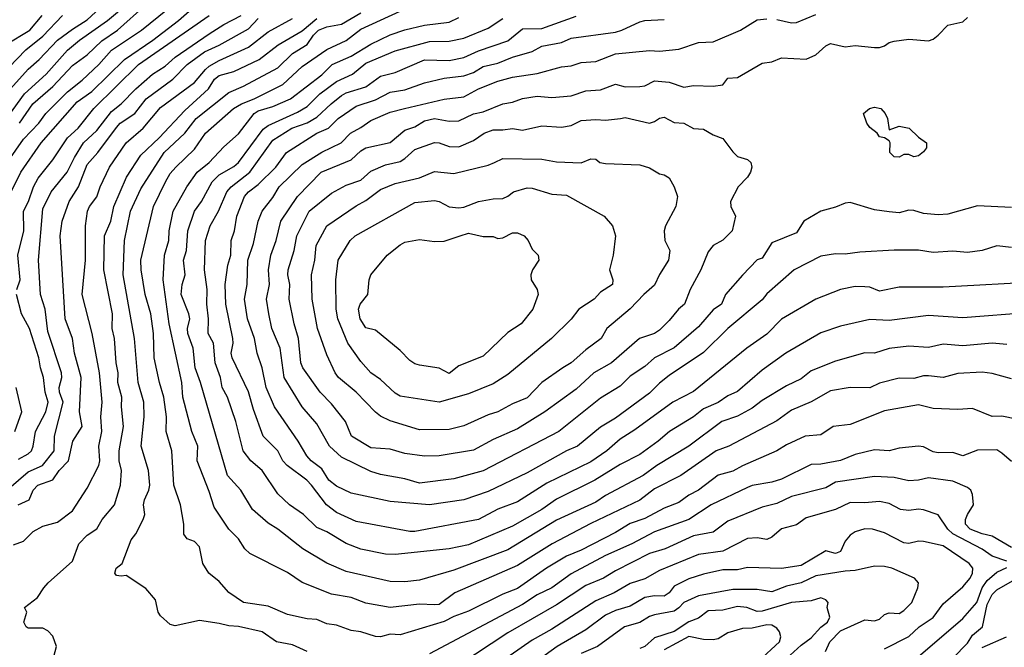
# Model space of a CAD drawing. Header units: metres. Extents: x -46681 to -43747, y -240911 to -237677.
# Tile 973 of 1056: x -44518 to -44417, y -238594 to -238529. Entities that reach past the tile are written whole.
import ezdxf

# ---------------------------------------------------------------- set-up
doc = ezdxf.new("R2010")
doc.units = ezdxf.units.M
doc.layers.add('CONTOUR_INDEX', color=1, linetype='Continuous')
doc.layers.add('CONTOUR_INTER', color=3, linetype='Continuous')

msp = doc.modelspace()

# ---------------------------------------------------------------- linework, layer by layer
at = {"layer": 'CONTOUR_INDEX'}
for points, elevation in [([(-44518.85, -238547.02), (-44517.88, -238545.02), (-44515.78, -238542.02), (-44512.1, -238537.84), (-44510.6, -238536.77), (-44507.28, -238533.52), (-44504.37, -238531.52), (-44501.76, -238529.52), (-44500.1, -238528.07)], 100), ([(-44519.1, -238534.31), (-44517.36, -238532.52), (-44515.6, -238531.13), (-44513.59, -238529.02)], 95), ([(-44414.6, -238559.37), (-44421.6, -238559.9), (-44425.1, -238559.66), (-44429.1, -238560.2), (-44431.1, -238560.07), (-44434.1, -238560.77), (-44436.1, -238561.46), (-44439.68, -238563.52), (-44442.1, -238565.27), (-44444.6, -238567.44), (-44445.6, -238567.88), (-44446.6, -238568.56), (-44448.1, -238569.23), (-44449.12, -238570.02), (-44451.58, -238571.52), (-44452.72, -238572.52), (-44454.6, -238573.87), (-44456.6, -238574.91), (-44459.21, -238576.52), (-44463.1, -238578.46), (-44464.6, -238579.52), (-44467.6, -238581.21), (-44472.1, -238583.13), (-44474.1, -238583.52), (-44479.6, -238584.1), (-44480.6, -238584.07), (-44483.1, -238583.58), (-44484.6, -238583), (-44486.6, -238581.79), (-44487.6, -238581.34), (-44488.97, -238580.02), (-44490.42, -238579.02), (-44491.6, -238577.92), (-44493.21, -238575.52), (-44494.36, -238574.52), (-44495.15, -238573.52), (-44495.88, -238570.52), (-44496.73, -238568.02), (-44497.27, -238567.02), (-44497.45, -238566.02), (-44498.01, -238564.52), (-44498.17, -238562.52), (-44498.71, -238561.52), (-44498.69, -238560.02), (-44498.86, -238558.52), (-44498.81, -238557.02), (-44499.09, -238555.02), (-44499, -238552.02), (-44498.5, -238550.52), (-44497.65, -238549.02), (-44496.82, -238547.02), (-44496.38, -238546.52), (-44494.45, -238545.02), (-44492.1, -238541.74), (-44490.18, -238540.52), (-44488.6, -238539.99), (-44487.6, -238539.41), (-44486.16, -238538.02), (-44485.1, -238537.2), (-44484.6, -238536.91), (-44482.6, -238536.31), (-44481.1, -238535.22), (-44479.6, -238534.84), (-44476.6, -238533.53), (-44474.1, -238533.59), (-44472.6, -238533.3), (-44471.1, -238532.63), (-44468.1, -238531.58), (-44466.6, -238530.38), (-44464.6, -238530.32), (-44461.1, -238529.06)], 110), ([(-44514.49, -238594.52), (-44514.23, -238593.52), (-44514.6, -238592.47), (-44515.1, -238591.91), (-44515.6, -238591.63), (-44517.1, -238591.63), (-44517.32, -238591.52), (-44517.57, -238591.02), (-44517.25, -238590.02), (-44517.5, -238589.52), (-44516.15, -238588.52), (-44515.52, -238587.52), (-44515.06, -238587.02), (-44512.6, -238584.79), (-44511.93, -238583.02), (-44511.1, -238582.13), (-44510.1, -238581.49), (-44509.54, -238580.52), (-44508.3, -238579.02), (-44507.69, -238577.02), (-44507.59, -238575.52), (-44507.8, -238574.52), (-44507.83, -238573.52), (-44507.36, -238571.02), (-44507.56, -238569.02), (-44507.53, -238568.02), (-44507.94, -238566.52), (-44507.9, -238565.52), (-44508.11, -238564.52), (-44508.3, -238562.02), (-44508.54, -238561.02), (-44508.5, -238559.52), (-44509.38, -238555.02), (-44509.31, -238551.52), (-44508.67, -238550.02), (-44508.35, -238548.52), (-44507.07, -238545.52), (-44505.6, -238543.29), (-44503.74, -238541.52), (-44501.1, -238538.71), (-44498.69, -238536.52), (-44498.07, -238535.52), (-44497.6, -238535.15), (-44496.1, -238534.73), (-44493.5, -238533.52), (-44491.56, -238532.02), (-44489.1, -238530.57), (-44487.6, -238529.3)], 105), ([(-44469.45, -238544.02), (-44468.6, -238543.61), (-44464.6, -238543.68), (-44463.1, -238543.95), (-44460.6, -238544.06), (-44459.6, -238543.65), (-44459.1, -238543.68), (-44458.67, -238544.02), (-44458.1, -238544.15), (-44454.6, -238544.27), (-44453.6, -238544.58), (-44452.6, -238545.18), (-44452.1, -238545.29), (-44451.6, -238545.6), (-44451.08, -238546.52), (-44450.76, -238547.52), (-44450.92, -238548.52), (-44451.98, -238550.52), (-44452.1, -238551.02), (-44452.03, -238552.02), (-44451.52, -238553.02), (-44451.68, -238554.02), (-44452.6, -238555.48), (-44453.1, -238556.58), (-44454.2, -238557.52), (-44455.6, -238559.01), (-44457.96, -238561.02), (-44458.54, -238562.02), (-44460.1, -238563.18), (-44461.6, -238564.53), (-44462.48, -238565.02), (-44464.6, -238566.54), (-44466.1, -238568.09), (-44467.6, -238568.7), (-44469.1, -238569.52), (-44470.1, -238569.84), (-44472.6, -238570.97), (-44474.1, -238571.32), (-44477.1, -238571.36), (-44480.1, -238570.46), (-44481.1, -238569.96), (-44481.6, -238569.57), (-44483.59, -238567.52), (-44485.38, -238566.02), (-44485.75, -238565.52), (-44486.6, -238563.69), (-44487.54, -238561.02), (-44488.1, -238558.02), (-44488.17, -238555.52), (-44487.82, -238554.02), (-44487.68, -238552.52), (-44486.6, -238550.51), (-44483.6, -238548.45), (-44482.6, -238547.93), (-44481.1, -238546.8), (-44479.6, -238546.18), (-44477.1, -238545.61), (-44475.6, -238544.97), (-44473.6, -238545.16), (-44470.1, -238544.32), (-44469.45, -238544.02)], 115), ([(-44518.49, -238571.52), (-44517.75, -238569.52), (-44518.34, -238567.02)], 100), ([(-44416.6, -238583.41), (-44418.6, -238582.22), (-44419.6, -238582), (-44420.83, -238581.52), (-44421.32, -238581.02), (-44421.3, -238580.52), (-44421.1, -238580.02), (-44420.49, -238579.02), (-44420.6, -238577.98), (-44420.76, -238577.52), (-44421.1, -238577.25), (-44422.6, -238576.61), (-44425.1, -238576.26), (-44426.1, -238576.51), (-44427.1, -238576.57), (-44428.6, -238576.23), (-44430.6, -238576.15), (-44434.6, -238576.72), (-44435.6, -238577.3), (-44439.1, -238578.18), (-44440.6, -238578.89), (-44442.1, -238579.28), (-44445.6, -238580.7), (-44447.1, -238581.84), (-44449.1, -238582.19), (-44452, -238583.52), (-44453.6, -238584.02), (-44457.1, -238585.77), (-44458.3, -238586.52), (-44460.1, -238587.29), (-44463.1, -238589.27), (-44468.1, -238592.13), (-44473.1, -238595.43)], 105), ([(-44422.6, -238594.7), (-44421.1, -238593.17), (-44420.6, -238592.36), (-44419.58, -238591.52), (-44419.1, -238589.22), (-44418.6, -238588.19), (-44418.1, -238587.72), (-44416.02, -238586.52)], 105), ([(-44442.47, -238595.02), (-44440.31, -238593.02), (-44440.17, -238592.52), (-44440.31, -238592.02), (-44440.6, -238591.63), (-44441.1, -238591.35), (-44441.6, -238591.31), (-44443.1, -238591.64), (-44444.1, -238591.67), (-44445.6, -238592.13), (-44446.6, -238592.72), (-44447.1, -238592.82), (-44448.1, -238592.81), (-44449.6, -238592.48), (-44452.1, -238593.84)], 100)]:
    msp.add_lwpolyline(points, dxfattribs=dict(at, elevation=elevation))
at = {"layer": 'CONTOUR_INTER'}
for points, elevation in [([(-44519.94, -238545.02), (-44517.6, -238541.64), (-44516.03, -238540.02), (-44515.32, -238539.02), (-44513.1, -238536.82), (-44511.6, -238535.61), (-44509.9, -238534.02), (-44508.6, -238532.54), (-44505.53, -238530.52), (-44501.1, -238526.91)], 99), ([(-44519.84, -238537.52), (-44517.1, -238534.49), (-44515.98, -238533.52), (-44514.1, -238531.54), (-44512.6, -238530.39), (-44511.1, -238529.45), (-44508.1, -238526.65)], 96), ([(-44519.1, -238539.22), (-44517.48, -238537.02), (-44515.29, -238535.02), (-44513.1, -238532.54), (-44511.86, -238531.52), (-44508.99, -238529.52), (-44506.6, -238527.52)], 97), ([(-44518, -238540.02), (-44516.64, -238538.02), (-44514.6, -238536.25), (-44512.6, -238534.13), (-44511.09, -238533.02), (-44509.6, -238531.59), (-44507.97, -238530.52), (-44505.1, -238527.92)], 98), ([(-44519.42, -238532.02), (-44516.95, -238530.52), (-44515.67, -238529.02)], 94), ([(-44519.1, -238577.35), (-44517.1, -238575.66), (-44515.66, -238575.02), (-44514.46, -238573.52), (-44514.43, -238572.02), (-44513.55, -238568.52), (-44513.92, -238567.52), (-44513.95, -238567.02), (-44513.69, -238566.02), (-44513.71, -238565.52), (-44515.1, -238561.32), (-44515.37, -238559.02), (-44515.84, -238557.52), (-44516.07, -238554.02), (-44515.6, -238548.77), (-44514.78, -238547.02), (-44513.12, -238545.02), (-44512.39, -238543.52), (-44511.47, -238542.02), (-44510.1, -238540.78), (-44508.6, -238538.81), (-44507.6, -238538.04), (-44506.1, -238536.49), (-44504.42, -238535.02), (-44503.1, -238534.2), (-44502.1, -238533.25), (-44498.6, -238530.87), (-44497.1, -238529.91), (-44495.35, -238529.02)], 102), ([(-44518.27, -238557.02), (-44517.94, -238556.02), (-44518.16, -238553.52), (-44517.55, -238551.02), (-44517.59, -238549.02), (-44517.08, -238548.02), (-44516.58, -238546.52), (-44516.1, -238545.65), (-44514.6, -238543.77), (-44513.1, -238541.51), (-44512.01, -238540.52), (-44510.39, -238538.52), (-44505.84, -238534.02), (-44498.62, -238529.02)], 101), ([(-44488.6, -238594.02), (-44490.1, -238593.34), (-44491.74, -238593.02), (-44493.21, -238592.02), (-44495.6, -238591.46), (-44496.6, -238591.41), (-44497.6, -238591.15), (-44499.6, -238590.86), (-44502.1, -238591.39), (-44502.6, -238591.28), (-44503.6, -238590.39), (-44503.84, -238590.02), (-44504.1, -238588.75), (-44505.1, -238587.57), (-44507.1, -238586.26), (-44507.6, -238586.34), (-44508.1, -238586.25), (-44508.25, -238586.02), (-44508.12, -238585.52), (-44507.5, -238585.02), (-44506.6, -238582.62), (-44506.1, -238582.01), (-44505.37, -238580.52), (-44505.19, -238580.02), (-44505.31, -238579.02), (-44505.23, -238578.52), (-44504.77, -238577.52), (-44504.68, -238577.02), (-44504.82, -238575.52), (-44505.55, -238573.02), (-44505.26, -238570.02), (-44505.29, -238568.52), (-44505.87, -238566.52), (-44506.26, -238562.02), (-44507.4, -238555.52), (-44507.26, -238552.02), (-44506.64, -238549.02), (-44505.6, -238546.71), (-44503.22, -238543.02), (-44501.1, -238541.05), (-44499.95, -238539.52), (-44496.6, -238536.87), (-44495.1, -238536.23), (-44491.6, -238534.35), (-44490.1, -238532.88), (-44488.6, -238531.98), (-44487.94, -238531.02), (-44487.43, -238530.52), (-44486.6, -238530.18), (-44485.1, -238529.88), (-44483.1, -238528.75)], 106), ([(-44416.1, -238570.28), (-44417.6, -238569.98), (-44418.6, -238569.99), (-44420.6, -238569.2), (-44422.1, -238569.28), (-44424.6, -238569.18), (-44426.1, -238568.81), (-44429.6, -238569.41), (-44433.1, -238570.81), (-44434.82, -238571.02), (-44436.1, -238571.89), (-44437.69, -238572.02), (-44439.6, -238572.91), (-44440.58, -238573.52), (-44444.1, -238575.03), (-44445.1, -238575.6), (-44446.6, -238576), (-44448.6, -238577.52), (-44449.6, -238578.04), (-44450.6, -238578.79), (-44452.1, -238579.38), (-44454.1, -238580.43), (-44455.6, -238580.95), (-44457.1, -238581.86), (-44460.6, -238583.67), (-44462.1, -238584.28), (-44464.14, -238585.52), (-44467.1, -238587.58), (-44468.6, -238588.16), (-44472.1, -238589.9), (-44473.6, -238590.43), (-44474.6, -238590.95), (-44479.1, -238592.31), (-44480.1, -238592.27), (-44481.1, -238592.51), (-44481.6, -238592.5), (-44483.1, -238592), (-44484.1, -238591.89), (-44485.6, -238591.32), (-44486.6, -238591.18), (-44487.6, -238590.75), (-44488.6, -238590.68), (-44490.6, -238590.24), (-44492.6, -238589.4), (-44495.1, -238589), (-44496.6, -238587.98), (-44497.6, -238586.86), (-44498.64, -238586.02), (-44499.26, -238585.02), (-44499.6, -238583.31), (-44500.1, -238582.78), (-44500.87, -238582.52), (-44501.19, -238582.02), (-44501.19, -238581.02), (-44501.55, -238579.02), (-44502.21, -238577.02), (-44502.44, -238573.52), (-44503, -238571.52), (-44502.97, -238570.02), (-44503.26, -238568.02), (-44503.7, -238566.52), (-44504.22, -238564.02), (-44504.29, -238561.52), (-44504.59, -238559.52), (-44505.17, -238557.52), (-44505.58, -238555.02), (-44505.61, -238554.02), (-44504.3, -238548.52), (-44503.09, -238546.02), (-44502.6, -238545.16), (-44502.03, -238544.52), (-44500.1, -238542.66), (-44498.98, -238541.02), (-44496.12, -238538.52), (-44495.32, -238538.02), (-44494.03, -238537.52), (-44491.1, -238536.05), (-44489.1, -238534.23), (-44486.6, -238532.47), (-44484.6, -238531.55), (-44483.1, -238530.42), (-44479.1, -238528.55)], 107), ([(-44416.6, -238566.14), (-44418.6, -238565.61), (-44419.6, -238565.48), (-44422.1, -238565.62), (-44423.6, -238566.03), (-44425.1, -238565.83), (-44425.6, -238565.83), (-44426.6, -238566.11), (-44428.1, -238566.07), (-44430.1, -238566.58), (-44431.1, -238567.07), (-44433.1, -238567.04), (-44435.1, -238567.38), (-44437.1, -238568.51), (-44439.1, -238569.37), (-44440.6, -238570.43), (-44445.49, -238573.02), (-44446.78, -238573.52), (-44450.39, -238576.02), (-44453.1, -238577.41), (-44454.6, -238578.54), (-44459.6, -238580.93), (-44463.54, -238583.02), (-44467.1, -238585.23), (-44473.51, -238588.02), (-44475.1, -238589.21), (-44475.6, -238589.27), (-44477.1, -238589.19), (-44480.1, -238589.52), (-44482.6, -238589.08), (-44484.1, -238588.51), (-44486.1, -238588.18), (-44489.1, -238586.96), (-44490.6, -238585.94), (-44494.45, -238584.02), (-44494.97, -238583.52), (-44495.62, -238582.52), (-44496.6, -238581.52), (-44498.1, -238579.28), (-44498.6, -238577.66), (-44499.83, -238574.52), (-44499.78, -238573.02), (-44500.37, -238571.52), (-44501.3, -238568.02), (-44501.42, -238566.52), (-44502.7, -238560.52), (-44503.32, -238556.02), (-44503.18, -238553.52), (-44502.74, -238552.02), (-44502.69, -238551.02), (-44502.3, -238549.02), (-44500.91, -238546.52), (-44499.84, -238545.02), (-44498.63, -238544.02), (-44497.1, -238542.42), (-44495.6, -238541.12), (-44494.02, -238539.02), (-44493.6, -238538.75), (-44492.1, -238538.31), (-44490.3, -238537.52), (-44487.1, -238535.06), (-44486.04, -238534.02), (-44484.1, -238533.17), (-44482.1, -238531.93), (-44480.1, -238531), (-44478.6, -238530.48), (-44476.6, -238530), (-44474.1, -238529.68), (-44473.1, -238529.22)], 108), ([(-44416.6, -238548.65), (-44420.1, -238548.48), (-44423.1, -238549.3), (-44424.1, -238549.39), (-44425.6, -238549.24), (-44426.6, -238548.93), (-44427.1, -238548.91), (-44428.1, -238549.17), (-44429.1, -238549.09), (-44430.6, -238548.86), (-44433.1, -238548.13), (-44433.6, -238548.18), (-44434.6, -238548.61), (-44436.11, -238549.02), (-44437.82, -238550.02), (-44438.6, -238551.22), (-44441.1, -238552.26), (-44442.1, -238553.82), (-44442.6, -238554), (-44444.1, -238555.56), (-44445.85, -238557.52), (-44446.26, -238558.52), (-44447.1, -238559.08), (-44448.6, -238560.84), (-44451.1, -238562.99), (-44453.1, -238564.01), (-44454.1, -238564.89), (-44455.6, -238565.89), (-44456.6, -238566.89), (-44458.6, -238568.13), (-44462.87, -238571.52), (-44470.6, -238575.55), (-44473.6, -238576.36), (-44477.1, -238576.82), (-44478.6, -238576.38), (-44481.1, -238575.94), (-44482.1, -238575.63), (-44485.1, -238574.16), (-44486.31, -238573.02), (-44487.6, -238570.76), (-44489.1, -238569.01), (-44490.95, -238566.02), (-44491.35, -238563.02), (-44492.2, -238561.02), (-44492.52, -238559.52), (-44492.76, -238558.02), (-44492.45, -238556.52), (-44492.54, -238555.02), (-44492.3, -238553.52), (-44491.78, -238552.02), (-44491.29, -238550.02), (-44489.6, -238547.52), (-44487.16, -238545.02), (-44484.1, -238543.75), (-44483.1, -238542.83), (-44482.6, -238542.54), (-44480.1, -238541.98), (-44478.6, -238540.73), (-44477.6, -238540.38), (-44476.6, -238539.77), (-44475.6, -238539.53), (-44474.1, -238539.81), (-44473.1, -238539.77), (-44471.6, -238539.05), (-44470.6, -238538.85), (-44468.6, -238538.03), (-44467.6, -238537.85), (-44466.6, -238537.5), (-44465.1, -238537.27), (-44463.6, -238537.4), (-44461.6, -238537.22), (-44460.1, -238536.71), (-44458.6, -238536.59), (-44457.1, -238536.03), (-44456.1, -238536.29), (-44454.6, -238536.25), (-44454.1, -238536.19), (-44453.1, -238535.69), (-44451.6, -238535.83), (-44450.1, -238536.35), (-44449.1, -238536.15), (-44447.1, -238536.22), (-44446.1, -238536.1), (-44445.6, -238535.42), (-44444.6, -238535.36), (-44442.1, -238533.88), (-44441.1, -238533.74), (-44440.1, -238533.32), (-44437.6, -238533.46), (-44436.6, -238533.04), (-44435.6, -238532.11), (-44435.1, -238531.86), (-44433.6, -238532.2), (-44432.6, -238532.07), (-44430.6, -238532.29), (-44430.1, -238532.28), (-44429.6, -238532.11), (-44429.1, -238531.75), (-44428.6, -238531.62), (-44427.1, -238531.42), (-44425.1, -238531.61), (-44424.6, -238531.43), (-44424.1, -238531.03), (-44423.1, -238529.98), (-44421.6, -238529.66), (-44421.1, -238529.22)], 113), ([(-44440.6, -238529.42), (-44439.1, -238529.76), (-44438.6, -238529.71), (-44436.6, -238528.91)], 112), ([(-44518.6, -238583.12), (-44517.6, -238582.75), (-44516.6, -238581.77), (-44515.6, -238581.21), (-44514.1, -238580.8), (-44512.6, -238579.63), (-44511.1, -238577.33), (-44509.9, -238575.02), (-44509.8, -238574.52), (-44509.89, -238573.02), (-44509.6, -238571.52), (-44509.69, -238570.02), (-44509.56, -238568.52), (-44509.84, -238565.52), (-44510.57, -238561.52), (-44511.6, -238557.52), (-44511.25, -238554.02), (-44511.24, -238550.52), (-44511.05, -238549.02), (-44510.85, -238548.52), (-44510.1, -238547.53), (-44509.75, -238546.52), (-44508.79, -238544.52), (-44507.09, -238542.02), (-44505.37, -238540.52), (-44503.6, -238538.42), (-44500.1, -238535.86), (-44499, -238534.52), (-44498.6, -238534.2), (-44497.6, -238533.59), (-44494.6, -238532.25), (-44492.6, -238530.69), (-44490.1, -238529.3)], 104), ([(-44518.13, -238579.02), (-44517.01, -238578.52), (-44516.59, -238577.52), (-44516.14, -238577.02), (-44514.6, -238576.46), (-44513.93, -238575.52), (-44513, -238574.52), (-44512.56, -238572.52), (-44511.6, -238571.02), (-44511.87, -238569.52), (-44511.7, -238566.02), (-44512.38, -238563.52), (-44512.58, -238562.02), (-44513.32, -238560.02), (-44513.86, -238551.52), (-44513.65, -238550.02), (-44512.92, -238548.02), (-44511.98, -238546.52), (-44511.1, -238544.25), (-44509.98, -238543.02), (-44508.1, -238540.44), (-44507.72, -238540.02), (-44506.21, -238539.02), (-44505.04, -238537.52), (-44502.34, -238535.52), (-44500.85, -238534.02), (-44499.1, -238532.73), (-44497.6, -238532.05), (-44494.6, -238530.38), (-44493.6, -238529.31)], 103), ([(-44417.1, -238562.65), (-44418.6, -238562.51), (-44421.6, -238562.77), (-44423.6, -238562.62), (-44425.1, -238562.94), (-44427.1, -238562.8), (-44429.1, -238563.06), (-44430.6, -238563.52), (-44431.6, -238563.5), (-44434.6, -238564.35), (-44437.1, -238565.32), (-44438.1, -238566.16), (-44439.6, -238566.87), (-44442.1, -238568.38), (-44443.1, -238569.15), (-44444.6, -238569.97), (-44446.21, -238570.52), (-44449.6, -238573.05), (-44452.86, -238575.02), (-44454.25, -238576.02), (-44458.1, -238578.07), (-44459.1, -238578.76), (-44463.1, -238580.59), (-44468.1, -238583.64), (-44473.6, -238585.71), (-44477.1, -238586.73), (-44478.6, -238586.89), (-44480.1, -238586.87), (-44484.6, -238585.85), (-44486.6, -238585.01), (-44489.04, -238583.52), (-44491.58, -238581.52), (-44492.6, -238580.9), (-44494.19, -238579.52), (-44495.38, -238577.52), (-44496.73, -238576.02), (-44499.49, -238566.52), (-44500.03, -238565.02), (-44500.26, -238563.02), (-44500.79, -238561.52), (-44500.82, -238561.02), (-44500.6, -238560.02), (-44500.68, -238559.52), (-44501.48, -238557.52), (-44501.38, -238556.52), (-44501.07, -238555.52), (-44501.24, -238554.02), (-44500.93, -238553.02), (-44500.81, -238551.02), (-44500.11, -238549.02), (-44499.39, -238548.02), (-44498.31, -238546.02), (-44497.6, -238545.3), (-44496.1, -238544.46), (-44495.6, -238544.04), (-44493.1, -238540.64), (-44492.6, -238540.24), (-44489.6, -238538.89), (-44488.6, -238538.3), (-44487.31, -238537.02), (-44485.6, -238535.75), (-44483.98, -238535.02), (-44482.6, -238533.89), (-44479.6, -238532.62), (-44476.1, -238531.65), (-44474.1, -238531.62), (-44472.6, -238531.32), (-44470.1, -238530.29), (-44468.6, -238529.32)], 109), ([(-44413.6, -238556.23), (-44423.6, -238556.78), (-44428.1, -238556.77), (-44430.1, -238557.18), (-44431.1, -238556.79), (-44431.6, -238556.74), (-44432.6, -238556.72), (-44434.1, -238557.03), (-44436.6, -238558.01), (-44440.1, -238560.04), (-44441.6, -238561.6), (-44443.65, -238563.02), (-44449.1, -238567.43), (-44451.23, -238568.52), (-44455.1, -238571.37), (-44456.6, -238572.33), (-44457.98, -238573.52), (-44459.6, -238574.62), (-44464.1, -238576.82), (-44467.1, -238578.72), (-44469.1, -238579.49), (-44471.1, -238580.53), (-44477.6, -238581.75), (-44478.1, -238581.76), (-44483.6, -238580.73), (-44485.6, -238579.82), (-44486.61, -238579.02), (-44488.14, -238577.02), (-44488.63, -238576.52), (-44490.64, -238575.02), (-44491.08, -238574.52), (-44491.6, -238573.51), (-44493.1, -238572.02), (-44494.1, -238569.28), (-44494.6, -238567.48), (-44496.27, -238564.02), (-44496.35, -238563.52), (-44496.17, -238562.52), (-44496.21, -238562.02), (-44496.91, -238558.52), (-44496.99, -238556.52), (-44496.7, -238554.52), (-44496.4, -238553.52), (-44496.35, -238552.02), (-44496.02, -238551.02), (-44495.8, -238549.52), (-44495, -238547.52), (-44494.6, -238547.02), (-44493.6, -238546.28), (-44491.79, -238544.52), (-44490.71, -238543.02), (-44487.6, -238541.03), (-44486.43, -238540.52), (-44485.43, -238539.52), (-44483.6, -238538.28), (-44481.6, -238537.64), (-44480.1, -238536.83), (-44478.6, -238536.59), (-44476.6, -238535.89), (-44474.6, -238535.41), (-44472.6, -238535.19), (-44471.6, -238534.82), (-44470.6, -238534.23), (-44469.1, -238533.87), (-44467.6, -238533.26), (-44465.6, -238532.68), (-44464.6, -238532.15), (-44462.6, -238531.76), (-44461.6, -238531.33), (-44457.1, -238530.7), (-44456.43, -238530.52), (-44454.6, -238529.64), (-44454.1, -238529.53), (-44452.1, -238529.4)], 111), ([(-44416.6, -238552.73), (-44418.1, -238552.57), (-44419.6, -238553.02), (-44421.1, -238553.24), (-44422.6, -238553.11), (-44424.6, -238553.23), (-44426.1, -238553.01), (-44428.6, -238552.99), (-44432.1, -238553.2), (-44433.6, -238553.41), (-44434.6, -238553.38), (-44436.1, -238553.6), (-44438.81, -238555.02), (-44441.6, -238557.46), (-44442.1, -238558.07), (-44445.6, -238560.99), (-44448.1, -238563.46), (-44451.6, -238565.82), (-44452.6, -238566.61), (-44453.6, -238567.61), (-44457.1, -238570.17), (-44458.6, -238571.09), (-44460.98, -238573.02), (-44462.1, -238573.52), (-44466.1, -238575.75), (-44470.1, -238577.67), (-44472.6, -238578.53), (-44476.1, -238579.04), (-44480.1, -238578.7), (-44484.1, -238577.84), (-44485.6, -238577.12), (-44486.39, -238576.52), (-44487.1, -238575.36), (-44488.2, -238574.52), (-44488.64, -238574.02), (-44489.52, -238572.52), (-44491.94, -238569.02), (-44492.78, -238567.02), (-44493.21, -238565.02), (-44493.72, -238563.52), (-44493.98, -238562.02), (-44494.7, -238560.02), (-44495.01, -238558.02), (-44494.72, -238556.52), (-44494.67, -238554.02), (-44494.1, -238552.32), (-44493.59, -238550.02), (-44493.19, -238549.02), (-44492.1, -238547.62), (-44491.47, -238546.52), (-44489.1, -238544.25), (-44487.1, -238542.98), (-44485.13, -238542.02), (-44484.17, -238541.02), (-44483.1, -238540.46), (-44482.1, -238539.73), (-44480.1, -238538.89), (-44478.66, -238538.52), (-44474.6, -238537.56), (-44472.6, -238537.33), (-44471.1, -238536.49), (-44469.1, -238535.72), (-44467.6, -238535.32), (-44465.1, -238534.92), (-44462.6, -238534.24), (-44461.6, -238534.16), (-44460.6, -238533.82), (-44459.1, -238533.71), (-44457.1, -238532.94), (-44453.6, -238532.57), (-44452.6, -238532.64), (-44450.6, -238532.46), (-44448.6, -238531.78), (-44447.1, -238531.71), (-44444.31, -238530.52), (-44442.6, -238529.46), (-44441.6, -238529.35)], 112), ([(-44431.13, -238538.52), (-44430.6, -238538.39), (-44429.95, -238538.52), (-44429.51, -238539.02), (-44429.29, -238539.52), (-44429.1, -238540.69), (-44428.1, -238540.32), (-44427.06, -238540.52), (-44426.1, -238541.44), (-44425.28, -238542.02), (-44425.3, -238542.52), (-44425.6, -238542.94), (-44426.1, -238543.35), (-44426.6, -238543.45), (-44427.1, -238543.23), (-44427.6, -238543.22), (-44428.1, -238543.49), (-44428.6, -238543.46), (-44429.06, -238543.02), (-44429, -238542.02), (-44429.1, -238541.81), (-44429.6, -238541.52), (-44430.1, -238541.42), (-44430.35, -238541.02), (-44431.1, -238540.47), (-44431.39, -238540.02), (-44431.72, -238539.02), (-44431.13, -238538.52)], 114), ([(-44456.56, -238539.52), (-44456.1, -238539.42), (-44453.6, -238540.02), (-44453.1, -238539.86), (-44452.6, -238539.5), (-44452.1, -238539.39), (-44451.1, -238539.94), (-44450.1, -238540.03), (-44449.1, -238540.56), (-44448.1, -238540.62), (-44447.1, -238541.21), (-44446.1, -238541.59), (-44445.1, -238542.94), (-44444.6, -238543.42), (-44443.6, -238543.74), (-44443.26, -238544.02), (-44443.16, -238544.52), (-44443.29, -238545.02), (-44443.58, -238545.52), (-44444.56, -238546.52), (-44445.32, -238548.02), (-44445.3, -238548.52), (-44444.83, -238549.52), (-44445.16, -238551.02), (-44446.1, -238551.98), (-44447.1, -238552.53), (-44447.6, -238553.16), (-44448.35, -238555.02), (-44449.45, -238557.02), (-44450.02, -238558.52), (-44450.65, -238559.02), (-44451.6, -238560.2), (-44452.6, -238561.18), (-44453.1, -238561.53), (-44454.63, -238562.02), (-44457.5, -238564.52), (-44459.3, -238565.52), (-44461.1, -238567.22), (-44464.29, -238569.52), (-44467.1, -238571.26), (-44469.6, -238572.36), (-44471.6, -238573.44), (-44475.1, -238574.03), (-44476.6, -238574.04), (-44478.6, -238573.77), (-44480.1, -238573.33), (-44482.1, -238573.19), (-44484.06, -238572.02), (-44484.68, -238570.52), (-44486.1, -238568.72), (-44487.27, -238567.52), (-44489.05, -238565.02), (-44489.26, -238564.52), (-44489.47, -238562.02), (-44489.92, -238560.52), (-44490.43, -238558.02), (-44490.38, -238556.52), (-44490.58, -238555.52), (-44490.54, -238555.02), (-44489.93, -238553.02), (-44489.66, -238551.52), (-44488.4, -238549.02), (-44486.1, -238547.17), (-44484.6, -238546.34), (-44483.1, -238545.83), (-44482.1, -238544.92), (-44480.6, -238544.26), (-44479.1, -238543.94), (-44478.6, -238543.64), (-44477.6, -238542.7), (-44475.6, -238542), (-44475.1, -238542.01), (-44474.1, -238542.39), (-44473.1, -238542.42), (-44471.6, -238541.78), (-44470.51, -238541.02), (-44469.6, -238540.68), (-44468.6, -238540.7), (-44467.6, -238540.55), (-44466.6, -238540.73), (-44464.6, -238540.27), (-44462.6, -238540.42), (-44461.6, -238540.24), (-44460.6, -238539.73), (-44459.1, -238539.64), (-44458.1, -238539.72), (-44456.56, -238539.52)], 114), ([(-44467.5, -238547.02), (-44466.1, -238546.63), (-44465.6, -238546.66), (-44463.6, -238547.27), (-44462.1, -238547.37), (-44458.25, -238549.52), (-44457.38, -238550.52), (-44457.07, -238551.52), (-44457.31, -238553.52), (-44457.68, -238555.02), (-44457.35, -238556.02), (-44457.39, -238556.52), (-44458.6, -238557.3), (-44459.28, -238558.02), (-44460.83, -238559.02), (-44461.6, -238560.06), (-44463.62, -238562.02), (-44468.1, -238565.71), (-44469.6, -238566.67), (-44472.1, -238567.7), (-44475.1, -238568.52), (-44479.1, -238567.91), (-44479.6, -238567.62), (-44481.1, -238566.22), (-44482.1, -238565.52), (-44483.1, -238564.37), (-44484.43, -238562.52), (-44485.45, -238560.02), (-44485.65, -238559.02), (-44485.66, -238556.02), (-44485.43, -238554.02), (-44484.21, -238552.02), (-44483.69, -238551.52), (-44477.6, -238548.14), (-44475.6, -238547.92), (-44475.1, -238548.02), (-44474.1, -238548.58), (-44473.1, -238548.67), (-44472.6, -238548.6), (-44471.08, -238548.02), (-44469.6, -238547.75), (-44468.6, -238547.71), (-44468.1, -238547.49), (-44467.5, -238547.02)], 116), ([(-44472.97, -238551.52), (-44472.1, -238551.25), (-44470.6, -238551.61), (-44469.6, -238551.6), (-44469.1, -238551.81), (-44468.6, -238551.72), (-44467.6, -238551.21), (-44467.1, -238551.24), (-44466.42, -238551.52), (-44466, -238552.02), (-44465.6, -238552.88), (-44464.99, -238553.52), (-44464.92, -238554.02), (-44465.57, -238555.02), (-44465.73, -238555.52), (-44465.7, -238556.02), (-44465.1, -238557.01), (-44465, -238557.52), (-44465.53, -238559.02), (-44466.73, -238560.52), (-44468.1, -238561.4), (-44470.6, -238563.82), (-44473.1, -238564.83), (-44474.1, -238565.6), (-44475.1, -238565.06), (-44477.1, -238564.75), (-44477.6, -238564.61), (-44478.1, -238564.29), (-44479.1, -238563.26), (-44481.6, -238561.17), (-44482.6, -238560.93), (-44483.19, -238560.02), (-44483.36, -238559.02), (-44483.18, -238558.52), (-44482.39, -238557.52), (-44482.27, -238556.02), (-44482.08, -238555.52), (-44480.43, -238553.52), (-44479.1, -238552.46), (-44478.6, -238552.17), (-44477.1, -238551.91), (-44475.6, -238552.12), (-44474.6, -238552.09), (-44472.97, -238551.52)], 117), ([(-44518.1, -238574.36), (-44517.1, -238573.83), (-44516.78, -238573.52), (-44516.6, -238573.05), (-44516.35, -238571.52), (-44515.32, -238569.52), (-44515.08, -238568.52), (-44515.39, -238567.52), (-44515.53, -238566.02), (-44515.86, -238565.02), (-44516.01, -238564.02), (-44516.98, -238561.02), (-44517.78, -238559.52), (-44518.29, -238557.52)], 101), ([(-44416.6, -238574.61), (-44417.6, -238573.75), (-44418.1, -238573.42), (-44420.1, -238573.43), (-44421.6, -238574.03), (-44422.6, -238573.67), (-44424.1, -238573.7), (-44424.6, -238573.6), (-44425.6, -238573.11), (-44426.1, -238573.04), (-44428.1, -238573.25), (-44429.1, -238573.51), (-44430.6, -238573.41), (-44432.6, -238573.88), (-44434.1, -238574.49), (-44436.1, -238574.89), (-44437.1, -238574.9), (-44440.1, -238576.4), (-44441.1, -238576.73), (-44443.1, -238577.06), (-44443.6, -238577.27), (-44447.31, -238579.02), (-44449.6, -238580.52), (-44453.1, -238581.79), (-44455.4, -238583.02), (-44458.1, -238584.21), (-44461.6, -238586.07), (-44463.6, -238587.52), (-44465.1, -238588.22), (-44466.6, -238589.21), (-44476.1, -238594.27)], 106), ([(-44417.1, -238584.8), (-44418.6, -238584.28), (-44419.6, -238583.55), (-44422.6, -238582), (-44423.11, -238581.52), (-44424.1, -238580.04), (-44425.6, -238579.55), (-44426.1, -238579.49), (-44427.1, -238579.62), (-44427.97, -238579.52), (-44429.1, -238578.91), (-44430.1, -238578.69), (-44431.6, -238578.82), (-44433.1, -238578.78), (-44434.6, -238579.51), (-44437.6, -238580.37), (-44438.6, -238581.08), (-44440.1, -238581.5), (-44441.1, -238582.32), (-44441.6, -238582.57), (-44442.6, -238582.42), (-44443.6, -238582.47), (-44446.1, -238583.77), (-44448.6, -238584.11), (-44452.6, -238585.76), (-44454.1, -238586.58), (-44455.6, -238587.09), (-44457.21, -238588.02), (-44459.1, -238588.84), (-44463.6, -238591.75), (-44465.6, -238592.87), (-44470.1, -238596.01)], 104), ([(-44429.6, -238593.76), (-44427.1, -238592.5), (-44426.04, -238591.52), (-44424.6, -238590.54), (-44423.6, -238589.16), (-44421.6, -238587.4), (-44420.85, -238586.52), (-44420.59, -238586.02), (-44420.57, -238585.52), (-44420.92, -238585.02), (-44423.6, -238583.21), (-44425.6, -238582.77), (-44426.1, -238582.75), (-44427.1, -238582.97), (-44427.6, -238582.92), (-44429.6, -238581.9), (-44430.83, -238581.52), (-44431.6, -238581.48), (-44432.6, -238581.79), (-44433.1, -238582.13), (-44433.6, -238582.73), (-44434.1, -238583.81), (-44434.6, -238584.02), (-44435.6, -238583.72), (-44438.1, -238585.24), (-44440.1, -238585.55), (-44443.6, -238585.43), (-44444.6, -238585.67), (-44446.1, -238585.67), (-44448.1, -238586.11), (-44449.6, -238586.61), (-44451.1, -238587.35), (-44451.6, -238588.02), (-44452.1, -238588.38), (-44453.1, -238588.33), (-44454.1, -238588.5), (-44455.6, -238589.38), (-44457.1, -238589.83), (-44458.1, -238590.3), (-44460.1, -238591.82), (-44463.04, -238593.52), (-44468.1, -238597.15)], 103), ([(-44435.61, -238594.02), (-44435.17, -238593.02), (-44434.1, -238591.91), (-44431.6, -238590.79), (-44430.6, -238590.88), (-44430.1, -238590.71), (-44429.6, -238590.25), (-44429.1, -238590.08), (-44428.1, -238590.14), (-44427.6, -238589.83), (-44426.81, -238589.02), (-44426.17, -238587.52), (-44426.13, -238587.02), (-44426.52, -238586.52), (-44428.84, -238585.52), (-44429.6, -238585.34), (-44430.6, -238585.3), (-44432.6, -238585.75), (-44433.6, -238585.8), (-44436.6, -238586.29), (-44438.1, -238587), (-44439.6, -238587.33), (-44441.1, -238587.94), (-44442.6, -238587.7), (-44445.1, -238587.7), (-44448.6, -238588.33), (-44450.1, -238589.02), (-44450.6, -238589.57), (-44451.1, -238589.9), (-44453.1, -238590.28), (-44453.6, -238590.45), (-44454.6, -238591.07), (-44456.18, -238591.52), (-44458.93, -238593.52), (-44460.6, -238594.23)], 102), ([(-44427.1, -238595.38), (-44421.6, -238590.64), (-44420.15, -238589.02), (-44419.62, -238587.52), (-44419.1, -238586.76), (-44418.1, -238585.9), (-44417.1, -238585.45)], 104), ([(-44439.6, -238594.75), (-44438.1, -238593.37), (-44437.1, -238592.63), (-44436.1, -238591.54), (-44435.42, -238591.02), (-44435.16, -238590.52), (-44435.44, -238589.52), (-44435.34, -238589.02), (-44435.6, -238588.74), (-44436.1, -238588.54), (-44437.1, -238588.86), (-44439.1, -238589.02), (-44442.1, -238589.89), (-44442.6, -238589.92), (-44443.66, -238589.52), (-44444.6, -238589.41), (-44446.1, -238589.81), (-44447.6, -238589.87), (-44448.6, -238590.63), (-44449.6, -238590.98), (-44451.1, -238591.97), (-44453.1, -238592.64), (-44454.1, -238593.52), (-44454.6, -238593.72)], 101), ([(-44419.6, -238593.62), (-44417.11, -238592.52)], 106)]:
    msp.add_lwpolyline(points, dxfattribs=dict(at, elevation=elevation))

doc.saveas('drawing.dxf')
